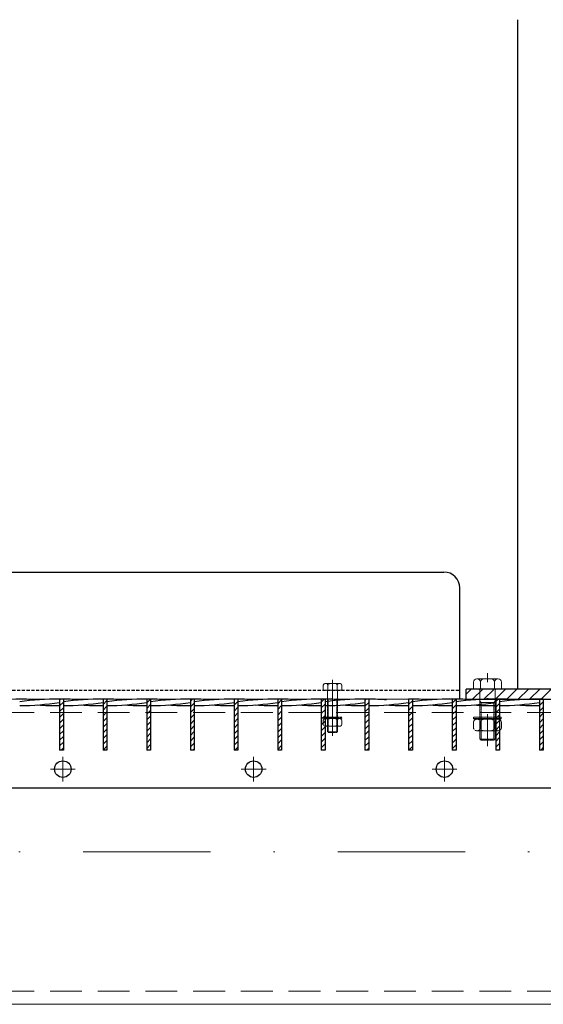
# Model space of a CAD drawing. Header units: millimetres. Extents: x -6179 to 18141, y -8419 to 8561.
# Tile 541 of 579: x -2834 to -2422, y 6427 to 7202. Entities that reach past the tile are written whole.
import ezdxf

# ---------------------------------------------------------------- set-up
doc = ezdxf.new("R2010")
doc.units = ezdxf.units.MM
for name, pattern in [('DASHDOT', [1, 0.5, -0.25, 0, -0.25]), ('HIDDEN', [0.375, 0.25, -0.125]), ('STRICHPUNKT', [25.4, 12.7, -6.35, 0, -6.35])]:
    doc.linetypes.add(name, pattern=pattern)
for name, color, linetype, lineweight in [('Bemaßung', 7, 'Continuous', 9), ('Dübel', 7, 'Continuous', 9), ('Geländer', 7, 'Continuous', 25), ('Mutter M12', 7, 'Continuous', 9), ('Schraffur Stahl', 7, 'Continuous', 5), ('Schrauben M12', 7, 'Continuous', 9), ('Stufen&Podest', 7, 'Continuous', 9), ('Tragegurt', 7, 'Continuous', 20)]:
    doc.layers.add(name, color=color, linetype=linetype, lineweight=lineweight)
doc.layers.add('POL_Bema', color=7, linetype='Continuous')
doc.dimstyles.new('DIN', dxfattribs={"dimtxt": 2.5, "dimasz": 2.5, "dimexe": 1.25, "dimexo": 0.625, "dimtad": 1, "dimtih": 1, "dimdec": 4, "dimdsep": 46, "dimlunit": 6, "dimtxsty": 'Standard', "dimcen": 2.5, "dimadec": 0, "dimazin": 0, "dimtfac": 1, "dimtdec": 4, "dimtmove": 0, "dimatfit": 3, "dimfxl": 0, "dimtvp": 1, "dimtolj": 1, "dimtzin": 0, "dimarcsym": 0})

# ---------------------------------------------------------------- blocks, each defined once
blk = doc.blocks.new('_Oblique')
at = {"layer": 'POL_Bema', "color": 0, "lineweight": -2}
blk.add_line((-0.5, -0.5), (0.5, 0.5), dxfattribs=at)
blk = doc.blocks.new('*D51')
at = {"layer": 'Bemaßung', "color": 0, "lineweight": -2}
for p, q in [((-4984.62, 7967.21), (-4984.62, 8194.98)), ((-2120.62, 7967.21), (-2120.62, 8194.98)), ((-4984.62, 8144.98), (-2120.62, 8144.98))]:
    blk.add_line(p, q, dxfattribs=at)
at = {"layer": 'DEFPOINTS', "color": 0}
for p in [(-2120.62, 8144.98), (-4984.62, 6667.21), (-2120.62, 6667.21)]:
    blk.add_point(p, dxfattribs=at)
at = {"layer": 'Bemaßung', "color": 0, "lineweight": -2, "xscale": 50, "yscale": 50, "zscale": 50, "rotation": 180}
blk.add_blockref('_Oblique', (-4984.62, 8144.98), dxfattribs=at)
at = {"layer": 'Bemaßung', "color": 0, "lineweight": -2, "xscale": 50, "yscale": 50, "zscale": 50}
blk.add_blockref('_Oblique', (-2120.62, 8144.98), dxfattribs=at)
at = {"layer": 'Bemaßung', "color": 0, "insert": (-3552.62, 8244.98), "char_height": 100, "attachment_point": 5}
blk.add_mtext('\\A1;X', dxfattribs=at)

msp = doc.modelspace()

# ---------------------------------------------------------------- hatches: boundary and pattern name
at = {"layer": 'Geländer', "lineweight": 9}
h = msp.add_hatch(dxfattribs=at)
h.set_pattern_fill('ANSI31', color=256, scale=2, angle=180, style=0)
h.set_pattern_definition([(225, (-131937.211, 7412.2677), (4.49012806, -4.49012806), [])])
h.paths.add_polyline_path([(-2375.41948, 6675.207), (-2358.61948, 6675.207), (-2358.61948, 6667.207), (-2375.41948, 6667.207)])
h.paths.add_polyline_path([(-2420.61948, 6675.207), (-2375.41948, 6675.207), (-2375.41948, 6667.207), (-2420.61948, 6667.207)])
h.paths.add_polyline_path([(-2459.82473, 6674.007, -0.414213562), (-2458.62473, 6675.207), (-2454.85508, 6675.207), (-2420.61948, 6675.207), (-2420.61948, 6667.207), (-2459.82473, 6667.207)])
h.paths.add_polyline_path([(-2471.82473, 6674.007, 0.414213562), (-2473.02473, 6675.207), (-2465.81948, 6675.207), (-2465.81948, 6667.207), (-2471.82473, 6667.207)])
h.paths.add_polyline_path([(-2465.81948, 6675.207), (-2458.62473, 6675.207, 0.414213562), (-2459.82473, 6674.007), (-2459.82473, 6667.207), (-2465.81948, 6667.207)])
h.paths.add_polyline_path([(-2482.61948, 6675.207), (-2473.02473, 6675.207, -0.414213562), (-2471.82473, 6674.007), (-2471.82473, 6667.207), (-2482.61948, 6667.207)])
at = {"layer": 'Schraffur Stahl'}
h = msp.add_hatch(dxfattribs=at)
h.set_pattern_fill('ANSI31', color=256, angle=180, style=0)
h.set_pattern_definition([(225, (-14931927.8048, 2498963.7864), (2.2450640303, -2.2450640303), [])])
h.paths.add_polyline_path([(-2799.21948, 6667.207), (-2799.21948, 6627.207), (-2802.21948, 6627.207), (-2802.21948, 6667.207)], flags=0)
h = msp.add_hatch(dxfattribs=at)
h.set_pattern_fill('ANSI31', color=256, angle=180, style=0)
h.set_pattern_definition([(225, (-14931962.1048, 2498963.7864), (2.2450640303, -2.2450640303), [])])
h.paths.add_polyline_path([(-2764.91948, 6667.207), (-2764.91948, 6627.207), (-2767.91948, 6627.207), (-2767.91948, 6667.207)], flags=0)
h = msp.add_hatch(dxfattribs=at)
h.set_pattern_fill('ANSI31', color=256, angle=180, style=0)
h.set_pattern_definition([(225, (-14931996.4048, 2498963.7864), (2.2450640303, -2.2450640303), [])])
h.paths.add_polyline_path([(-2730.61948, 6667.207), (-2730.61948, 6627.207), (-2733.61948, 6627.207), (-2733.61948, 6667.207)], flags=0)
h = msp.add_hatch(dxfattribs=at)
h.set_pattern_fill('ANSI31', color=256, angle=180, style=0)
h.set_pattern_definition([(225, (-14932030.7048, 2498963.7864), (2.2450640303, -2.2450640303), [])])
h.paths.add_polyline_path([(-2696.31948, 6667.207), (-2696.31948, 6627.207), (-2699.31948, 6627.207), (-2699.31948, 6667.207)], flags=0)
h = msp.add_hatch(dxfattribs=at)
h.set_pattern_fill('ANSI31', color=256, angle=180, style=0)
h.set_pattern_definition([(225, (-14932065.0048, 2498963.7864), (2.2450640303, -2.2450640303), [])])
h.paths.add_polyline_path([(-2662.01948, 6667.207), (-2662.01948, 6627.207), (-2665.01948, 6627.207), (-2665.01948, 6667.207)], flags=0)
h = msp.add_hatch(dxfattribs=at)
h.set_pattern_fill('ANSI31', color=256, angle=180, style=0)
h.set_pattern_definition([(225, (-14932099.3048, 2498963.7864), (2.2450640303, -2.2450640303), [])])
h.paths.add_polyline_path([(-2627.71948, 6667.207), (-2627.71948, 6627.207), (-2630.71948, 6627.207), (-2630.71948, 6667.207)], flags=0)
h = msp.add_hatch(dxfattribs=at)
h.set_pattern_fill('ANSI31', color=256, angle=180, style=0)
h.set_pattern_definition([(225, (-14932133.6048, 2498963.7864), (2.2450640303, -2.2450640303), [])])
h.paths.add_polyline_path([(-2593.41948, 6667.207), (-2593.41948, 6627.207), (-2596.41948, 6627.207), (-2596.41948, 6667.207)], flags=0)
h = msp.add_hatch(dxfattribs=at)
h.set_pattern_fill('ANSI31', color=256, angle=180, style=0)
h.set_pattern_definition([(225, (-14932167.9048, 2498963.7864), (2.2450640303, -2.2450640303), [])])
h.paths.add_polyline_path([(-2559.11948, 6667.207), (-2559.11948, 6627.207), (-2562.11948, 6627.207), (-2562.11948, 6667.207)], flags=0)
h = msp.add_hatch(dxfattribs=at)
h.set_pattern_fill('ANSI31', color=256, angle=180, style=0)
h.set_pattern_definition([(225, (-14932202.2048, 2498963.7864), (2.2450640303, -2.2450640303), [])])
h.paths.add_polyline_path([(-2524.81948, 6667.207), (-2524.81948, 6627.207), (-2527.81948, 6627.207), (-2527.81948, 6667.207)], flags=0)
h = msp.add_hatch(dxfattribs=at)
h.set_pattern_fill('ANSI31', color=256, angle=180, style=0)
h.set_pattern_definition([(225, (-14932236.5048, 2498963.7864), (2.2450640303, -2.2450640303), [])])
h.paths.add_polyline_path([(-2490.51948, 6667.207), (-2490.51948, 6627.207), (-2493.51948, 6627.207), (-2493.51948, 6667.207)], flags=0)
h = msp.add_hatch(dxfattribs=at)
h.set_pattern_fill('ANSI31', color=256, angle=180, style=0)
h.set_pattern_definition([(225, (-14932270.8048, 2498963.7864), (2.2450640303, -2.2450640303), [])])
h.paths.add_polyline_path([(-2456.21948, 6667.207), (-2456.21948, 6627.207), (-2459.21948, 6627.207), (-2459.21948, 6667.207)], flags=0)
h = msp.add_hatch(dxfattribs=at)
h.set_pattern_fill('ANSI31', color=256, angle=180, style=0)
h.set_pattern_definition([(225, (-14932305.1048, 2498963.7864), (2.2450640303, -2.2450640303), [])])
h.paths.add_polyline_path([(-2421.91948, 6667.207), (-2421.91948, 6627.207), (-2424.91948, 6627.207), (-2424.91948, 6667.207)], flags=0)

# ---------------------------------------------------------------- linework, layer by layer
at = {"layer": 'Dübel', "linetype": 'DASHDOT', "lineweight": 9, "ltscale": 50}
msp.add_line((-2465.82473, 6630.3807), (-2465.82473, 6687.56876), dxfattribs=at)
at = {"layer": 'Dübel', "linetype": 'DASHDOT', "lineweight": 9, "ltscale": 200}
msp.add_line((-4984.61948, 6547.207), (-2162.71321, 6547.207), dxfattribs=at)
at = {"layer": 'Geländer'}
for p, q in [((-2441.81948, 6675.207), (-2441.81948, 7201.707)), ((-3573.11948, 6767.207), (-2500.11948, 6767.207)), ((-2487.61948, 6667.207), (-2487.61948, 6754.707)), ((-2482.61948, 6667.207), (-2482.61948, 6675.207)), ((-2358.61948, 6675.207), (-2482.61948, 6675.207)), ((-2482.61948, 6667.207), (-2358.61948, 6667.207))]:
    msp.add_line(p, q, dxfattribs=at)
at = {"layer": 'Geländer', "linetype": 'HIDDEN', "ltscale": 10}
msp.add_line((-3585.61948, 6674.207), (-2487.61948, 6674.207), dxfattribs=at)
at = {"layer": 'Geländer'}
msp.add_arc((-2500.11948, 6754.707), 12.5, 0, 90, dxfattribs=at)
at = {"layer": 'Mutter M12', "linetype": 'HIDDEN'}
for p, q in [((-2594.93258, 6650.26504), (-2594.93258, 6647.59892)), ((-2593.26592, 6651.93171), (-2592.9427, 6651.93171)), ((-2593.26592, 6651.93171), (-2581.97304, 6651.93171)), ((-2593.26592, 6645.93226), (-2592.9427, 6645.93226)), ((-2593.26592, 6645.93226), (-2581.97304, 6645.93226)), ((-2591.27603, 6650.26504), (-2591.27603, 6647.59892)), ((-2583.96293, 6650.26504), (-2583.96293, 6647.59892)), ((-2581.97304, 6651.93171), (-2582.29626, 6651.93171)), ((-2581.97304, 6645.93226), (-2582.29626, 6645.93226)), ((-2580.30638, 6647.59892), (-2580.30638, 6650.26504)), ((-2476.79439, 6648.90607), (-2476.79439, 6644.9069)), ((-2474.29439, 6651.40607), (-2473.80956, 6651.40607)), ((-2474.29439, 6651.40607), (-2457.35508, 6651.40607)), ((-2471.30956, 6648.90607), (-2471.30956, 6644.9069)), ((-2460.3399, 6648.90607), (-2460.3399, 6644.9069)), ((-2457.35508, 6651.40607), (-2457.8399, 6651.40607)), ((-2454.85508, 6644.9069), (-2454.85508, 6648.90607)), ((-2474.29439, 6642.4069), (-2473.80956, 6642.4069)), ((-2474.29439, 6642.4069), (-2457.35508, 6642.4069)), ((-2457.35508, 6642.4069), (-2457.8399, 6642.4069))]:
    msp.add_line(p, q, dxfattribs=at)
for centre, radius, start, end in [((-2593.26592, 6650.26504), 1.66667, 90, 180), ((-2593.26592, 6647.59892), 1.66667, 180, 270), ((-2592.9427, 6650.26504), 1.66667, 360, 90), ((-2592.9427, 6647.59892), 1.66667, 270, 360), ((-2589.60937, 6650.26504), 1.66667, 90, 180), ((-2589.60937, 6647.59892), 1.66667, 180, 270), ((-2585.6296, 6650.26504), 1.66667, 360, 90), ((-2585.6296, 6647.59892), 1.66667, 270, 360), ((-2582.29626, 6650.26504), 1.66667, 90, 180), ((-2582.29626, 6647.59892), 1.66667, 180, 270), ((-2581.97304, 6650.26504), 1.66667, 360, 90), ((-2581.97304, 6647.59892), 1.66667, 270, 360), ((-2474.29439, 6648.90607), 2.5, 90, 180), ((-2473.80956, 6648.90607), 2.5, 360, 90), ((-2468.80956, 6648.90607), 2.5, 90, 180), ((-2462.8399, 6648.90607), 2.5, 360, 90), ((-2457.8399, 6648.90607), 2.5, 90, 180), ((-2457.35508, 6648.90607), 2.5, 360, 90), ((-2474.29439, 6644.9069), 2.5, 180, 270), ((-2473.80956, 6644.9069), 2.5, 270, 360), ((-2468.80956, 6644.9069), 2.5, 180, 270), ((-2462.8399, 6644.9069), 2.5, 270, 360), ((-2457.8399, 6644.9069), 2.5, 180, 270), ((-2457.35508, 6644.9069), 2.5, 270, 360)]:
    msp.add_arc(centre, radius, start, end, dxfattribs=at)
at = {"layer": 'Schrauben M12', "linetype": 'HIDDEN'}
for p, q in [((-2594.93258, 6677.87367), (-2594.93258, 6674.207)), ((-2593.26592, 6679.54033), (-2592.9427, 6679.54033)), ((-2581.97304, 6679.54033), (-2593.26592, 6679.54033)), ((-2591.27603, 6677.87367), (-2591.27603, 6674.207)), ((-2589.60937, 6679.54033), (-2585.6296, 6679.54033)), ((-2583.96293, 6677.87367), (-2583.96293, 6674.207)), ((-2581.97304, 6679.54033), (-2582.29626, 6679.54033)), ((-2580.30638, 6677.87367), (-2580.30638, 6674.207)), ((-2592.41948, 6674.207), (-2594.93258, 6674.207)), ((-2592.41948, 6674.207), (-2580.30638, 6674.207)), ((-2591.61948, 6673.407), (-2591.61948, 6641.59051)), ((-2583.61948, 6673.407), (-2583.61948, 6641.59051)), ((-2471.82473, 6674.007), (-2471.82473, 6635.89427)), ((-2459.82473, 6674.007), (-2459.82473, 6635.89427)), ((-2583.61948, 6667.207), (-2591.61948, 6667.207)), ((-2459.82473, 6664.707), (-2471.82473, 6664.707)), ((-2590.95281, 6640.92384), (-2591.61948, 6641.59051)), ((-2584.28615, 6640.92384), (-2590.95281, 6640.92384)), ((-2583.61948, 6641.59051), (-2584.28615, 6640.92384)), ((-2470.82473, 6634.89427), (-2471.82473, 6635.89427)), ((-2460.82473, 6634.89427), (-2470.82473, 6634.89427)), ((-2459.82473, 6635.89427), (-2460.82473, 6634.89427))]:
    msp.add_line(p, q, dxfattribs=at)
at = {"layer": 'Schrauben M12', "linetype": 'STRICHPUNKT', "lineweight": 9, "ltscale": 10}
msp.add_line((-2587.61948, 6638.33816), (-2587.61948, 6682.44817), dxfattribs=at)
at = {"layer": 'Schrauben M12'}
for p, q in [((-2476.79439, 6680.707), (-2476.79439, 6675.207)), ((-2474.29439, 6683.207), (-2473.80956, 6683.207)), ((-2457.35508, 6683.207), (-2474.29439, 6683.207)), ((-2471.30956, 6680.707), (-2471.30956, 6675.207)), ((-2468.80956, 6683.207), (-2462.8399, 6683.207)), ((-2460.3399, 6680.707), (-2460.3399, 6675.207)), ((-2457.35508, 6683.207), (-2457.8399, 6683.207)), ((-2454.85508, 6680.707), (-2454.85508, 6675.207)), ((-2473.02473, 6675.207), (-2476.79439, 6675.207)), ((-2473.02473, 6675.207), (-2454.85508, 6675.207))]:
    msp.add_line(p, q, dxfattribs=at)
at = {"layer": 'Schrauben M12', "linetype": 'HIDDEN', "lineweight": 9}
for p, q in [((-2590.95281, 6667.207), (-2591.61948, 6667.87367)), ((-2590.95281, 6667.207), (-2590.95281, 6640.92384)), ((-2584.28615, 6667.207), (-2583.61948, 6667.87367)), ((-2584.28615, 6667.207), (-2584.28615, 6640.92384)), ((-2470.82473, 6664.707), (-2471.82473, 6665.707)), ((-2470.82473, 6664.707), (-2470.82473, 6634.89427)), ((-2460.82473, 6664.707), (-2459.82473, 6665.707)), ((-2460.82473, 6664.707), (-2460.82473, 6634.89427)), ((-2580.38986, 6652.98298), (-2594.8491, 6652.98298)), ((-2594.8491, 6652.31631), (-2594.8491, 6652.98298)), ((-2580.38986, 6652.31631), (-2580.38986, 6652.98298)), ((-2454.98031, 6652.98298), (-2476.66916, 6652.98298)), ((-2476.66916, 6651.98298), (-2476.66916, 6652.98298)), ((-2454.98031, 6651.98298), (-2454.98031, 6652.98298)), ((-2580.38986, 6652.31631), (-2594.8491, 6652.31631)), ((-2594.8491, 6652.31631), (-2594.38803, 6651.93171)), ((-2580.85094, 6651.93171), (-2594.38803, 6651.93171)), ((-2580.38986, 6652.31631), (-2580.85094, 6651.93171)), ((-2454.98031, 6651.98298), (-2476.66916, 6651.98298)), ((-2476.66916, 6651.98298), (-2475.97755, 6651.40607)), ((-2455.67191, 6651.40607), (-2475.97755, 6651.40607)), ((-2454.98031, 6651.98298), (-2455.67191, 6651.40607)), ((-2583.61948, 6641.59051), (-2591.61948, 6641.59051)), ((-2459.82473, 6635.89427), (-2471.82473, 6635.89427))]:
    msp.add_line(p, q, dxfattribs=at)
at = {"layer": 'Schrauben M12', "linetype": 'HIDDEN'}
for centre, radius, start, end in [((-2593.26592, 6677.87367), 1.66667, 90, 180), ((-2592.9427, 6677.87367), 1.66667, 360, 90), ((-2589.60937, 6677.87367), 1.66667, 90, 180), ((-2585.6296, 6677.87367), 1.66667, 360, 90), ((-2582.29626, 6677.87367), 1.66667, 90, 180), ((-2581.97304, 6677.87367), 1.66667, 360, 90), ((-2592.41948, 6673.407), 0.8, 360, 90), ((-2582.81948, 6673.407), 0.8, 90, 180), ((-2473.02473, 6674.007), 1.2, 360, 90), ((-2458.62473, 6674.007), 1.2, 90, 180)]:
    msp.add_arc(centre, radius, start, end, dxfattribs=at)
at = {"layer": 'Schrauben M12'}
for centre, start, end in [((-2474.29439, 6680.707), 90, 180), ((-2473.80956, 6680.707), 360, 90), ((-2468.80956, 6680.707), 90, 180), ((-2462.8399, 6680.707), 360, 90), ((-2457.8399, 6680.707), 90, 180), ((-2457.35508, 6680.707), 360, 90)]:
    msp.add_arc(centre, 2.5, start, end, dxfattribs=at)
at = {"layer": 'Stufen&Podest', "lineweight": 30}
for p, q in [((-2833.51948, 6667.207), (-2836.51948, 6667.207)), ((-2802.21948, 6667.207), (-2802.21948, 6627.207)), ((-2799.21948, 6667.207), (-2802.21948, 6667.207)), ((-2799.21948, 6667.207), (-2799.21948, 6627.207)), ((-2767.91948, 6667.207), (-2767.91948, 6627.207)), ((-2764.91948, 6667.207), (-2767.91948, 6667.207)), ((-2764.91948, 6667.207), (-2764.91948, 6627.207)), ((-2733.61948, 6667.207), (-2733.61948, 6627.207)), ((-2730.61948, 6667.207), (-2733.61948, 6667.207)), ((-2730.61948, 6667.207), (-2730.61948, 6627.207)), ((-2699.31948, 6667.207), (-2699.31948, 6627.207)), ((-2696.31948, 6667.207), (-2699.31948, 6667.207)), ((-2696.31948, 6667.207), (-2696.31948, 6627.207)), ((-2665.01948, 6667.207), (-2665.01948, 6627.207)), ((-2662.01948, 6667.207), (-2665.01948, 6667.207)), ((-2662.01948, 6667.207), (-2662.01948, 6627.207)), ((-2630.71948, 6667.207), (-2630.71948, 6627.207)), ((-2627.71948, 6667.207), (-2630.71948, 6667.207)), ((-2627.71948, 6667.207), (-2627.71948, 6627.207)), ((-2596.41948, 6667.207), (-2596.41948, 6627.207)), ((-2593.41948, 6667.207), (-2596.41948, 6667.207)), ((-2593.41948, 6667.207), (-2593.41948, 6627.207)), ((-2562.11948, 6667.207), (-2562.11948, 6627.207)), ((-2559.11948, 6667.207), (-2562.11948, 6667.207)), ((-2559.11948, 6667.207), (-2559.11948, 6627.207)), ((-2527.81948, 6667.207), (-2527.81948, 6627.207)), ((-2524.81948, 6667.207), (-2527.81948, 6667.207)), ((-2524.81948, 6667.207), (-2524.81948, 6627.207)), ((-2493.51948, 6667.207), (-2493.51948, 6627.207)), ((-2490.51948, 6667.207), (-2493.51948, 6667.207)), ((-2490.51948, 6667.207), (-2490.51948, 6627.207)), ((-2459.21948, 6667.207), (-2459.21948, 6627.207)), ((-2456.21948, 6667.207), (-2459.21948, 6667.207)), ((-2456.21948, 6667.207), (-2456.21948, 6627.207)), ((-2424.91948, 6667.207), (-2424.91948, 6637.207)), ((-2421.91948, 6667.207), (-2424.91948, 6667.207)), ((-2424.91948, 6667.207), (-2424.91948, 6627.207)), ((-2421.91948, 6667.207), (-2421.91948, 6627.207)), ((-2799.21948, 6627.207), (-2802.21948, 6627.207)), ((-2764.91948, 6627.207), (-2767.91948, 6627.207)), ((-2730.61948, 6627.207), (-2733.61948, 6627.207)), ((-2696.31948, 6627.207), (-2699.31948, 6627.207)), ((-2662.01948, 6627.207), (-2665.01948, 6627.207)), ((-2627.71948, 6627.207), (-2630.71948, 6627.207)), ((-2593.41948, 6627.207), (-2596.41948, 6627.207)), ((-2559.11948, 6627.207), (-2562.11948, 6627.207)), ((-2524.81948, 6627.207), (-2527.81948, 6627.207)), ((-2490.51948, 6627.207), (-2493.51948, 6627.207)), ((-2456.21948, 6627.207), (-2459.21948, 6627.207)), ((-2421.91948, 6627.207), (-2424.91948, 6627.207)), ((-2120.61948, 6597.207), (-4954.61948, 6597.207))]:
    msp.add_line(p, q, dxfattribs=at)
at = {"layer": 'Stufen&Podest', "linetype": 'STRICHPUNKT', "lineweight": 9, "ltscale": 10}
for p, q in [((-2799.61948, 6602.49091), (-2799.61948, 6621.92309)), ((-2649.61948, 6602.49091), (-2649.61948, 6621.92309)), ((-2499.61948, 6602.49091), (-2499.61948, 6621.92309)), ((-2809.33557, 6612.207), (-2789.90339, 6612.207)), ((-2659.33557, 6612.207), (-2639.90339, 6612.207)), ((-2509.33557, 6612.207), (-2489.90339, 6612.207))]:
    msp.add_line(p, q, dxfattribs=at)
at = {"layer": 'Stufen&Podest', "lineweight": 30}
for centre in [(-2799.61948, 6612.207), (-2649.61948, 6612.207), (-2499.61948, 6612.207)]:
    msp.add_circle(centre, 6.5, dxfattribs=at)
for centre, start, end in [((-2804.52048, 6462.22874), 89.35684827, 98.1326063), ((-2834.21848, 6462.21701), 85.86862889, 89.80462661), ((-2834.21848, 6867.17354), 270.19537315, 278.98056321), ((-2804.52048, 6867.18526), 265.86862905, 270.64315173), ((-2770.22048, 6462.22874), 89.35684827, 98.13260629), ((-2799.91848, 6462.21701), 85.8686289, 89.80462661), ((-2799.91848, 6867.17354), 270.19537315, 278.98056321), ((-2770.22048, 6867.18526), 265.86862909, 270.64315173), ((-2735.92048, 6462.22874), 89.35684827, 98.1326063), ((-2765.61848, 6462.21701), 85.86862889, 89.80462661), ((-2765.61848, 6867.17354), 270.19537315, 278.98056321), ((-2735.92048, 6867.18526), 265.86862905, 270.64315173), ((-2701.62048, 6462.22874), 89.35684827, 98.13260629), ((-2731.31848, 6462.21701), 85.8686289, 89.80462661), ((-2731.31848, 6867.17354), 270.19537315, 278.98056321), ((-2701.62048, 6867.18526), 265.86862909, 270.64315173), ((-2667.32048, 6462.22874), 89.35684827, 98.1326063), ((-2697.01848, 6462.21701), 85.86862889, 89.80462661), ((-2697.01848, 6867.17354), 270.19537315, 278.98056321), ((-2667.32048, 6867.18526), 265.86862905, 270.64315173), ((-2633.02048, 6462.22874), 89.35684827, 98.13260629), ((-2662.71848, 6462.21701), 85.8686289, 89.80462661), ((-2662.71848, 6867.17354), 270.19537315, 278.98056321), ((-2633.02048, 6867.18526), 265.86862909, 270.64315173), ((-2598.72048, 6462.22874), 89.35684827, 98.1326063), ((-2628.41848, 6462.21701), 85.86862889, 89.80462661), ((-2628.41848, 6867.17354), 270.19537315, 278.98056321), ((-2598.72048, 6867.18526), 265.86862905, 270.64315173), ((-2564.42048, 6462.22874), 89.35684827, 98.13260629), ((-2594.11848, 6462.21701), 85.8686289, 89.80462661), ((-2594.11848, 6867.17354), 270.19537315, 278.98056321), ((-2564.42048, 6867.18526), 265.86862909, 270.64315173), ((-2559.81848, 6462.21701), 85.86862889, 89.80462661), ((-2559.81848, 6867.17354), 270.19537315, 278.98056321), ((-2530.12048, 6867.18526), 265.86862905, 270.64315173), ((-2495.82048, 6462.22874), 89.35684827, 98.13260629), ((-2525.51848, 6462.21701), 85.8686289, 89.80462661), ((-2525.51848, 6867.17354), 270.19537315, 278.98056321), ((-2495.82048, 6867.18526), 265.86862909, 270.64315173), ((-2461.52048, 6462.22874), 89.35684827, 98.1326063), ((-2491.21848, 6462.21701), 85.86862889, 89.80462661), ((-2491.21848, 6867.17354), 270.19537315, 278.98056321), ((-2461.52048, 6867.18526), 265.86862905, 270.64315173), ((-2427.22048, 6462.22874), 89.35684827, 98.13260629), ((-2456.91848, 6462.21701), 85.8686289, 89.80462661), ((-2456.91848, 6867.17354), 270.19537315, 278.98056321), ((-2427.22048, 6867.18526), 265.86862909, 270.64315173)]:
    msp.add_arc(centre, 204.99118, start, end, dxfattribs=at)
at = {"layer": 'Tragegurt'}
for p, q in [((-4984.61948, 6667.207), (-2120.61948, 6667.207)), ((-4984.61948, 6427.207), (-2204.80694, 6427.207))]:
    msp.add_line(p, q, dxfattribs=at)
at = {"layer": 'Tragegurt', "linetype": 'HIDDEN', "ltscale": 100}
for p, q in [((-4984.61948, 6656.807), (-2124.2676, 6656.807)), ((-4984.61948, 6437.607), (-2201.15881, 6437.607))]:
    msp.add_line(p, q, dxfattribs=at)

# ---------------------------------------------------------------- dimensions: what is measured, and where the dimension line sits
at = {"layer": 'Bemaßung'}
dim = msp.add_linear_dim(base=(-2120.61948, 8144.97825), p1=(-4984.61948, 6667.207), p2=(-2120.61948, 6667.207), text='X', dimstyle='DIN', override={"dimscale": 100, "dimtxt": 1, "dimasz": 0.5, "dimexe": 0.5, "dimexo": 13, "dimgap": 0.5, "dimtih": 0, "dimdec": 2, "dimblk1": 'Oblique', "dimblk2": 'Oblique', "dimsah": 1, "dimtmove": 2}, dxfattribs=at)
dim.commit()
dim.dimension.update_dxf_attribs({"geometry": '*D51', "text_midpoint": (-3552.61948, 8244.97825)})

doc.saveas('drawing.dxf')
